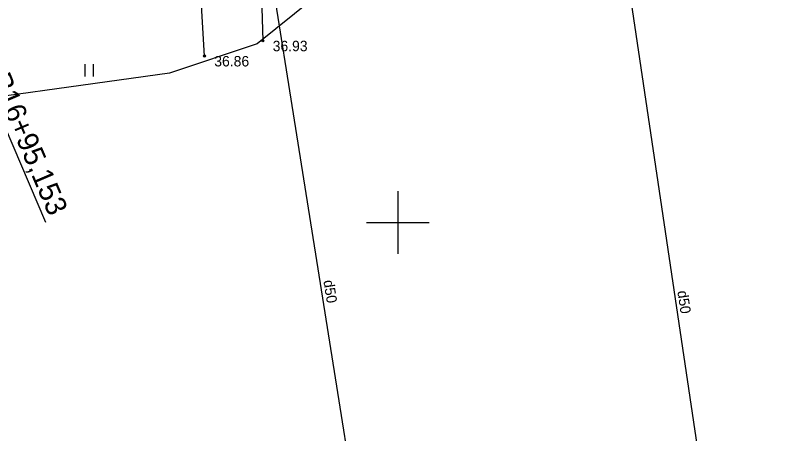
# Model space of a CAD drawing. Extents: x 469981 to 472086, y 246785 to 247785.
# Drawn here: x 470431.65 to 470468.16, y 247089.87 to 247109.95 of the extents above; entities that cross this region are included whole.
import ezdxf

# ---------------------------------------------------------------- set-up
doc = ezdxf.new("R2010")
doc.units = 0
for name, color, linetype in [('5_patagas', 7, 'Continuous'), ('9', 7, 'Continuous'), ('CELI_CMAL_####_####_#', 7, 'Continuous'), ('DREN_VADP_####_####_#', 7, 'Continuous'), ('DREN_VADP_####_TKST_#', 7, 'Continuous'), ('GEOD_ELEM_####_####_#', 7, 'Continuous'), ('RAMI_UZMR_####_####_#', 7, 'Continuous'), ('RELJ_AATZ_####_TKST_#', 7, 'Continuous'), ('RELJ_ELEM_####_####_#', 7, 'Continuous'), ('TERT_ELEM_####_####_#', 7, 'Continuous')]:
    doc.layers.add(name, color=color, linetype=linetype)

msp = doc.modelspace()

# ---------------------------------------------------------------- linework, layer by layer
at = {"layer": '5_patagas'}
msp.add_lwpolyline([(470425.252, 247118.419), (470433.111, 247100.028)], dxfattribs=at)
at = {"layer": 'CELI_CMAL_####_####_#'}
for points in [[(470680.531, 247188.015), (470656.078, 247181.92), (470633.135, 247176.069), (470607.49, 247169.517), (470585.395, 247163.573), (470558.297, 247156.434), (470535.442, 247150.637), (470509.365, 247143.534), (470489.378, 247138.1), (470466.613, 247131.634), (470446.232, 247124.835), (470445.198, 247123.768), (470444.164, 247122.701), (470443.294, 247120.95), (470443.206, 247119.29), (470443.523, 247108.72)], [(470440.723, 247107.99), (470440.084, 247118.844), (470439.302, 247119.794), (470438.459, 247120.205), (470437.434, 247120.771), (470435.683, 247121.111), (470417.849, 247114.314), (470398.184, 247106.061), (470376.912, 247095.329), (470368.488, 247089.418), (470350.85, 247073.72), (470334.429, 247056.212), (470317.045, 247039.09), (470299.359, 247021.199), (470279.758, 247002.025), (470265.741, 246988.964), (470242.76, 246971.543), (470223.686, 246958.587), (470209.766, 246949.279)]]:
    msp.add_lwpolyline(points, dxfattribs=at)
at = {"layer": 'DREN_VADP_####_####_#'}
for points in [[(470459.235, 247123.684), (470464.704, 247086.874)], [(470448.932, 247080.49), (470443.082, 247117.289)]]:
    msp.add_lwpolyline(points, dxfattribs=at)
at = {"layer": 'GEOD_ELEM_####_####_#'}
for p, q in [((470450, 247101.5), (470450, 247100)), ((470448.5, 247100), (470450, 247100)), ((470450, 247100), (470450, 247098.5)), ((470450, 247100), (470451.5, 247100))]:
    msp.add_line(p, q, dxfattribs=at)
at = {"layer": 'RAMI_UZMR_####_####_#'}
msp.add_lwpolyline([(470682.857, 247179.693), (470601.924, 247155.957), (470538.749, 247139.954), (470448.7, 247112.965), (470443.256, 247108.572), (470439.042, 247107.166), (470426.399, 247105.409), (470390.93, 247093.141), (470379.516, 247082.95), (470369.859, 247080.841), (470357.567, 247068.014), (470285.914, 246993.254), (470269.057, 246978.845), (470246.406, 246963.908), (470178.978, 246918.441), (470154.395, 246901.045), (470104.604, 246871.942), (470081.833, 246858.073)], dxfattribs=at)
at = {"layer": 'RELJ_ELEM_####_####_#'}
for centre in [(470443.523, 247108.72), (470440.723, 247107.99)]:
    msp.add_circle(centre, 0.05, dxfattribs=at)
at = {"layer": 'TERT_ELEM_####_####_#'}
for p, q in [((470435, 247107), (470435, 247107.6)), ((470435.4, 247107), (470435.4, 247107.6))]:
    msp.add_line(p, q, dxfattribs=at)

# ---------------------------------------------------------------- texts
at = {"layer": '9'}
msp.add_text('LB16+95,153', height=1, rotation=293.1383, dxfattribs=at).set_placement((470430.143, 247107.609))
at = {"layer": 'DREN_VADP_####_TKST_#'}
for rotation, p in [(279.0325, (470446.426, 247097.207)), (278.4509, (470463.396, 247096.702))]:
    msp.add_text('d50', height=0.5, rotation=rotation, dxfattribs=at).set_placement(p)
at = {"layer": 'RELJ_AATZ_####_TKST_#'}
for s, p in [('36.93', (470443.996, 247108.22)), ('36.86', (470441.196, 247107.49))]:
    msp.add_text(s, height=0.5, dxfattribs=at).set_placement(p)

doc.saveas('drawing.dxf')
